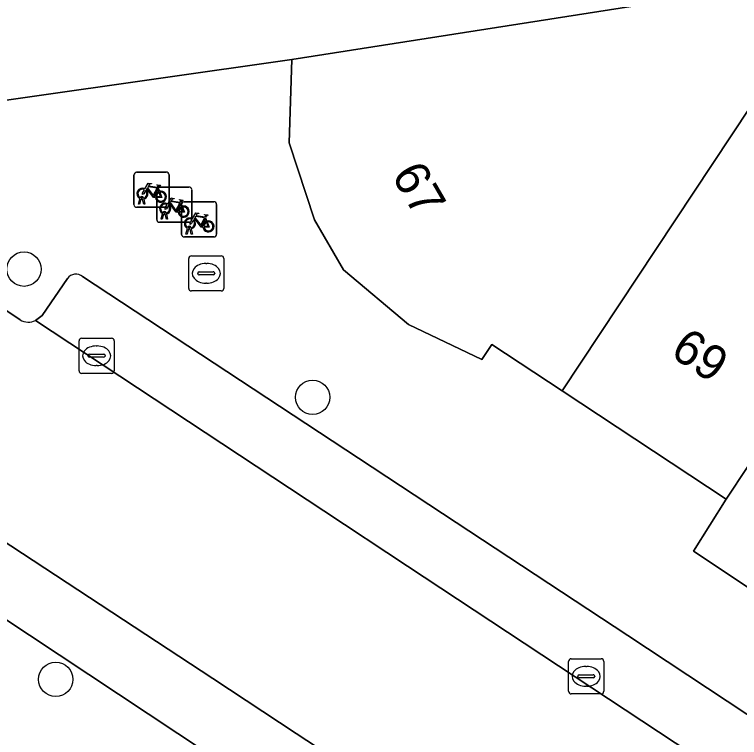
# Model space of a CAD drawing. Extents: x 159279 to 160377, y 384531 to 385888.
# Drawn here: x 159958.18 to 159978.82, y 384904.55 to 384925.13 of the extents above; entities that cross this region are included whole.
import ezdxf

# ---------------------------------------------------------------- set-up
doc = ezdxf.new("R2010")
doc.units = 0
for name, color, linetype in [('IMGEO_Boom', 7, 'Continuous'), ('IMGEO_Brandkraan', 7, 'Continuous'), ('IMGEO_Erf', 7, 'Continuous'), ('IMGEO_Fietsenrek', 7, 'Continuous'), ('IMGEO_Kolk', 7, 'Continuous'), ('IMGEO_Pand', 7, 'Continuous'), ('IMGEO_Pand_nummerreeks', 7, 'Continuous'), ('IMGEO_Parkeervlak_open', 7, 'Continuous'), ('IMGEO_Rijbaan_lokaal_open', 7, 'Continuous'), ('IMGEO_Voetpad_open', 7, 'Continuous')]:
    doc.layers.add(name, color=color, linetype=linetype)

msp = doc.modelspace()

# ---------------------------------------------------------------- linework, layer by layer
at = {"layer": 'IMGEO_Boom'}
for centre in [(159958.449, 384917.882), (159966.665, 384914.235), (159959.353, 384906.208)]:
    msp.add_circle(centre, 0.489, dxfattribs=at)
at = {"layer": 'IMGEO_Brandkraan'}
for p, q in [((159963.213, 384918.262), (159964.065, 384918.262)), ((159963.138, 384917.336), (159963.138, 384918.188)), ((159963.626, 384918.042), (159963.651, 384918.042)), ((159964.139, 384918.188), (159964.139, 384917.336)), ((159963.44, 384917.805), (159963.838, 384917.805)), ((159963.397, 384917.756), (159963.397, 384917.768)), ((159963.835, 384917.719), (159963.437, 384917.719)), ((159963.881, 384917.768), (159963.881, 384917.756)), ((159963.649, 384917.482), (159963.624, 384917.482)), ((159964.065, 384917.262), (159963.213, 384917.262))]:
    msp.add_line(p, q, dxfattribs=at)
for points in [[(159963.213, 384918.262), (159964.065, 384918.262)], [(159963.138, 384917.336), (159963.138, 384918.188)], [(159964.139, 384918.188), (159964.139, 384917.336)], [(159964.065, 384917.262), (159963.213, 384917.262)]]:
    msp.add_lwpolyline(points, dxfattribs=at)
for centre, radius, start, end in [((159963.215, 384918.186), 0.0765, 91.552, 178.448), ((159963.215, 384918.186), 0.0765, 91.552, 178.448), ((159964.063, 384918.186), 0.0765, 1.552, 88.448), ((159964.063, 384918.186), 0.0765, 1.552, 88.448), ((159963.437, 384917.765), 0.0403, 85.8775, 175.7526), ((159963.842, 384917.767), 0.0386, 1.7309, 96.639), ((159963.434, 384917.755), 0.0366, 178.938, 274.7102), ((159963.838, 384917.762), 0.043, 264.8664, 352.4533), ((159963.215, 384917.338), 0.0765, 181.552, 268.448), ((159963.215, 384917.338), 0.0765, 181.552, 268.448), ((159964.063, 384917.338), 0.0765, 271.552, 358.448), ((159964.063, 384917.338), 0.0765, 271.552, 358.448)]:
    msp.add_arc(centre, radius, start, end, dxfattribs=at)
for centre, major_axis, ratio, start_param, end_param in [((159963.625, 384917.762), (-0.387, 0.002), 0.722429, 4.712389, 7.853982), ((159963.65, 384917.762), (-0.39, 0.002), 0.717154, 1.570796, 4.712389)]:
    msp.add_ellipse(centre, major_axis=major_axis, ratio=ratio, start_param=start_param, end_param=end_param, dxfattribs=at)
at = {"layer": 'IMGEO_Erf'}
msp.add_lwpolyline([(160025.47, 384882.738), (160020.842, 384885.817), (160016.165, 384888.928), (160011.796, 384891.834), (160007.166, 384894.914), (160002.407, 384898.08), (160000, 384899.681), (159998.009, 384901.005), (159997.769, 384901.165), (159993.45, 384904.037), (159988.89, 384907.069), (159984.331, 384910.101), (159979.675, 384913.197), (159978.443, 384911.333), (159977.512, 384909.852), (160000, 384894.892), (160023.332, 384879.514)], close=True, dxfattribs=at)
at = {"layer": 'IMGEO_Fietsenrek'}
for p, q in [((159961.58, 384919.718), (159961.58, 384920.559)), ((159961.58, 384920.559), (159961.58, 384919.718)), ((159961.655, 384920.643), (159962.496, 384920.643)), ((159962.496, 384920.643), (159961.655, 384920.643)), ((159962.58, 384920.568), (159962.58, 384919.727)), ((159962.58, 384919.727), (159962.58, 384920.568)), ((159962.226, 384919.294), (159962.226, 384920.135)), ((159962.226, 384920.135), (159962.226, 384919.294)), ((159962.267, 384920.192), (159962.303, 384920.097)), ((159962.301, 384920.219), (159963.142, 384920.219)), ((159963.142, 384920.219), (159962.301, 384920.219)), ((159963.226, 384920.144), (159963.226, 384919.303)), ((159963.226, 384919.303), (159963.226, 384920.144)), ((159961.707, 384919.727), (159961.746, 384919.887)), ((159961.776, 384919.875), (159961.741, 384919.727)), ((159961.818, 384919.899), (159961.817, 384919.903)), ((159961.859, 384919.727), (159961.825, 384919.869)), ((159961.849, 384919.91), (159961.85, 384919.903)), ((159961.857, 384919.873), (159961.892, 384919.727)), ((159961.741, 384919.727), (159961.707, 384919.727)), ((159961.892, 384919.727), (159961.859, 384919.727)), ((159962.913, 384919.768), (159962.949, 384919.673)), ((159962.933, 384918.873), (159962.933, 384919.714)), ((159962.933, 384919.714), (159962.933, 384918.873)), ((159963.008, 384919.798), (159963.849, 384919.798)), ((159963.849, 384919.798), (159963.008, 384919.798)), ((159963.933, 384919.723), (159963.933, 384918.882)), ((159963.933, 384918.882), (159963.933, 384919.723)), ((159962.505, 384919.643), (159961.664, 384919.643)), ((159961.664, 384919.643), (159962.505, 384919.643)), ((159962.353, 384919.303), (159962.392, 384919.463)), ((159962.464, 384919.475), (159962.463, 384919.479)), ((159962.495, 384919.486), (159962.496, 384919.479)), ((159962.387, 384919.303), (159962.353, 384919.303)), ((159962.422, 384919.451), (159962.387, 384919.303)), ((159962.505, 384919.303), (159962.471, 384919.445)), ((159962.503, 384919.449), (159962.538, 384919.303)), ((159962.538, 384919.303), (159962.505, 384919.303)), ((159963.62, 384919.347), (159963.656, 384919.252)), ((159963.151, 384919.219), (159962.31, 384919.219)), ((159962.31, 384919.219), (159963.151, 384919.219)), ((159963.06, 384918.882), (159963.099, 384919.042)), ((159963.171, 384919.054), (159963.17, 384919.058)), ((159963.202, 384919.065), (159963.203, 384919.058)), ((159963.094, 384918.882), (159963.06, 384918.882)), ((159963.129, 384919.03), (159963.094, 384918.882)), ((159963.212, 384918.882), (159963.178, 384919.024)), ((159963.21, 384919.028), (159963.245, 384918.882)), ((159963.245, 384918.882), (159963.212, 384918.882)), ((159963.858, 384918.798), (159963.017, 384918.798)), ((159963.017, 384918.798), (159963.858, 384918.798))]:
    msp.add_line(p, q, dxfattribs=at)
for points in [[(159961.893, 384920.169), (159961.988, 384920.333), (159962.074, 384920.319), (159962.076, 384920.31), (159962.02, 384920.299), (159961.993, 384920.254), (159962.249, 384920.213)], [(159962.249, 384920.213), (159962.274, 384920.262), (159962.268, 384920.266), (159962.245, 384920.27), (159962.233, 384920.277), (159962.232, 384920.28), (159962.234, 384920.285), (159962.329, 384920.27), (159962.331, 384920.26), (159962.321, 384920.247), (159962.309, 384920.241), (159962.295, 384920.247), (159962.267, 384920.192)], [(159961.914, 384920.117), (159961.862, 384920.027), (159961.822, 384920.002), (159961.823, 384920.049), (159961.878, 384920.143)], [(159962.189, 384919.925), (159962.139, 384919.925), (159961.948, 384920.176), (159961.929, 384920.144)], [(159962.236, 384920.188), (159961.979, 384920.229), (159961.962, 384920.2), (159962.129, 384919.98), (159962.236, 384920.188)], [(159962.284, 384920.09), (159962.254, 384920.167), (159962.145, 384919.949), (159962.188, 384919.949)], [(159962.218, 384919.949), (159962.338, 384919.948), (159962.294, 384920.062)], [(159962.314, 384920.069), (159962.369, 384919.924), (159962.219, 384919.924)], [(159962.539, 384919.745), (159962.634, 384919.909), (159962.72, 384919.895), (159962.722, 384919.886), (159962.666, 384919.875), (159962.639, 384919.83), (159962.895, 384919.789)], [(159962.56, 384919.693), (159962.508, 384919.603), (159962.468, 384919.578), (159962.469, 384919.625), (159962.524, 384919.719)], [(159962.835, 384919.501), (159962.785, 384919.501), (159962.594, 384919.752), (159962.575, 384919.72)], [(159962.882, 384919.764), (159962.625, 384919.805), (159962.608, 384919.776), (159962.775, 384919.556), (159962.882, 384919.764)], [(159962.93, 384919.666), (159962.9, 384919.743), (159962.791, 384919.525), (159962.834, 384919.525)], [(159962.895, 384919.789), (159962.92, 384919.838), (159962.914, 384919.842), (159962.891, 384919.846), (159962.879, 384919.853), (159962.878, 384919.856), (159962.88, 384919.861), (159962.975, 384919.846), (159962.977, 384919.836), (159962.967, 384919.823), (159962.955, 384919.817), (159962.941, 384919.823), (159962.913, 384919.768)], [(159962.864, 384919.525), (159962.984, 384919.524), (159962.94, 384919.638)], [(159962.96, 384919.645), (159963.015, 384919.5), (159962.865, 384919.5)], [(159963.246, 384919.324), (159963.341, 384919.488), (159963.427, 384919.474), (159963.429, 384919.465), (159963.373, 384919.454), (159963.346, 384919.409), (159963.602, 384919.368)], [(159963.267, 384919.272), (159963.215, 384919.182), (159963.175, 384919.157), (159963.176, 384919.204), (159963.231, 384919.298)], [(159963.542, 384919.08), (159963.492, 384919.08), (159963.301, 384919.331), (159963.282, 384919.299)], [(159963.589, 384919.343), (159963.332, 384919.384), (159963.315, 384919.355), (159963.482, 384919.135), (159963.589, 384919.343)], [(159963.637, 384919.245), (159963.607, 384919.322), (159963.498, 384919.104), (159963.541, 384919.104)], [(159963.602, 384919.368), (159963.627, 384919.417), (159963.621, 384919.421), (159963.598, 384919.425), (159963.586, 384919.432), (159963.585, 384919.435), (159963.587, 384919.44), (159963.682, 384919.425), (159963.684, 384919.415), (159963.674, 384919.402), (159963.662, 384919.396), (159963.648, 384919.402), (159963.62, 384919.347)], [(159963.571, 384919.104), (159963.691, 384919.103), (159963.647, 384919.217)], [(159963.667, 384919.224), (159963.722, 384919.079), (159963.572, 384919.079)]]:
    msp.add_lwpolyline(points, dxfattribs=at)
for centre, radius, start, end in [((159961.658, 384920.565), 0.0779, 92.4484, 184.2845), ((159961.658, 384920.565), 0.0779, 92.4484, 184.2845), ((159962.502, 384920.565), 0.0779, 2.4484, 94.2845), ((159962.502, 384920.565), 0.0779, 2.4484, 94.2845), ((159961.82, 384920.028), 0.159, 62.6766, 242.1369), ((159961.82, 384920.028), 0.129, 63.3192, 238.903), ((159961.82, 384920.028), 0.129, 283.6043, 43.4302), ((159961.82, 384920.028), 0.159, 283.5766, 46.6042), ((159962.347, 384919.944), 0.159, 113.3408, 178.3217), ((159962.347, 384919.944), 0.159, 187.0065, 105.7708), ((159962.347, 384919.944), 0.129, 188.6715, 104.5883), ((159962.304, 384920.141), 0.0779, 92.4484, 184.2845), ((159962.304, 384920.141), 0.0779, 92.4484, 184.2845), ((159963.148, 384920.141), 0.0779, 2.4484, 94.2845), ((159963.148, 384920.141), 0.0779, 2.4484, 94.2845), ((159961.8, 384919.899), 0.0499, 12.8025, 158.6934), ((159961.82, 384920.028), 0.159, 253.9967, 271.7867), ((159961.8, 384919.899), 0.0174, 12.8025, 163.4502), ((159961.82, 384920.028), 0.129, 253.415, 269.0204), ((159962.347, 384919.944), 0.129, 113.923, 177.9556), ((159961.658, 384919.721), 0.0779, 182.4484, 274.2845), ((159961.658, 384919.721), 0.0779, 182.4484, 274.2845), ((159962.466, 384919.604), 0.159, 62.6766, 242.1369), ((159962.466, 384919.604), 0.129, 63.3192, 238.903), ((159962.466, 384919.604), 0.129, 283.6043, 43.4302), ((159962.466, 384919.604), 0.159, 283.5766, 46.6042), ((159962.502, 384919.721), 0.0779, 272.4484, 4.2845), ((159962.502, 384919.721), 0.0779, 272.4484, 4.2845), ((159962.993, 384919.52), 0.159, 113.3408, 178.3217), ((159962.993, 384919.52), 0.159, 187.0065, 105.7708), ((159963.011, 384919.72), 0.0779, 92.4484, 184.2845), ((159963.011, 384919.72), 0.0779, 92.4484, 184.2845), ((159963.855, 384919.72), 0.0779, 2.4484, 94.2845), ((159963.855, 384919.72), 0.0779, 2.4484, 94.2845), ((159962.446, 384919.475), 0.0499, 12.8025, 158.6934), ((159962.446, 384919.475), 0.0174, 12.8025, 163.4502), ((159962.466, 384919.604), 0.129, 253.415, 269.0204), ((159962.993, 384919.52), 0.129, 113.923, 177.9556), ((159962.993, 384919.52), 0.129, 188.6715, 104.5883), ((159962.304, 384919.297), 0.0779, 182.4484, 274.2845), ((159962.304, 384919.297), 0.0779, 182.4484, 274.2845), ((159962.466, 384919.604), 0.159, 253.9967, 271.7867), ((159963.173, 384919.183), 0.159, 62.6766, 242.1369), ((159963.173, 384919.183), 0.129, 63.3192, 238.903), ((159963.148, 384919.297), 0.0779, 272.4484, 4.2845), ((159963.148, 384919.297), 0.0779, 272.4484, 4.2845), ((159963.173, 384919.183), 0.129, 283.6043, 43.4302), ((159963.173, 384919.183), 0.159, 283.5766, 46.6042), ((159963.7, 384919.099), 0.159, 187.0065, 105.7708), ((159963.153, 384919.054), 0.0499, 12.8025, 158.6934), ((159963.153, 384919.054), 0.0174, 12.8025, 163.4502), ((159963.173, 384919.183), 0.129, 253.415, 269.0204), ((159963.7, 384919.099), 0.159, 113.3408, 178.3217), ((159963.7, 384919.099), 0.129, 113.923, 177.9556), ((159963.7, 384919.099), 0.129, 188.6715, 104.5883), ((159963.011, 384918.876), 0.0779, 182.4484, 274.2845), ((159963.011, 384918.876), 0.0779, 182.4484, 274.2845), ((159963.173, 384919.183), 0.159, 253.9967, 271.7867), ((159963.855, 384918.876), 0.0779, 272.4484, 4.2845), ((159963.855, 384918.876), 0.0779, 272.4484, 4.2845)]:
    msp.add_arc(centre, radius, start, end, dxfattribs=at)
at = {"layer": 'IMGEO_Kolk'}
for p, q in [((159960.017, 384914.99), (159960.017, 384915.842)), ((159960.092, 384915.916), (159960.944, 384915.916)), ((159961.018, 384915.842), (159961.018, 384914.99)), ((159960.505, 384915.696), (159960.53, 384915.696)), ((159960.276, 384915.41), (159960.276, 384915.422)), ((159960.714, 384915.373), (159960.316, 384915.373)), ((159960.319, 384915.459), (159960.717, 384915.459)), ((159960.76, 384915.422), (159960.76, 384915.41)), ((159960.528, 384915.136), (159960.503, 384915.136)), ((159960.944, 384914.916), (159960.092, 384914.916)), ((159973.954, 384905.868), (159973.954, 384906.72)), ((159974.029, 384906.794), (159974.881, 384906.794)), ((159974.955, 384906.72), (159974.955, 384905.868)), ((159974.442, 384906.574), (159974.467, 384906.574)), ((159974.213, 384906.288), (159974.213, 384906.3)), ((159974.651, 384906.251), (159974.253, 384906.251)), ((159974.256, 384906.337), (159974.654, 384906.337)), ((159974.697, 384906.3), (159974.697, 384906.288)), ((159974.465, 384906.014), (159974.44, 384906.014)), ((159974.881, 384905.794), (159974.029, 384905.794))]:
    msp.add_line(p, q, dxfattribs=at)
for points in [[(159960.017, 384914.99), (159960.017, 384915.842)], [(159960.092, 384915.916), (159960.944, 384915.916)], [(159961.018, 384915.842), (159961.018, 384914.99)], [(159960.944, 384914.916), (159960.092, 384914.916)], [(159973.954, 384905.868), (159973.954, 384906.72)], [(159974.029, 384906.794), (159974.881, 384906.794)], [(159974.955, 384906.72), (159974.955, 384905.868)], [(159974.881, 384905.794), (159974.029, 384905.794)]]:
    msp.add_lwpolyline(points, dxfattribs=at)
for centre, radius, start, end in [((159960.094, 384915.84), 0.0765, 91.552, 178.448), ((159960.094, 384915.84), 0.0765, 91.552, 178.448), ((159960.942, 384915.84), 0.0765, 1.552, 88.448), ((159960.942, 384915.84), 0.0765, 1.552, 88.448), ((159960.316, 384915.419), 0.0403, 85.8775, 175.7526), ((159960.313, 384915.409), 0.0366, 178.938, 274.7102), ((159960.717, 384915.416), 0.043, 264.8664, 352.4533), ((159960.721, 384915.421), 0.0386, 1.7309, 96.639), ((159960.094, 384914.992), 0.0765, 181.552, 268.448), ((159960.094, 384914.992), 0.0765, 181.552, 268.448), ((159960.942, 384914.992), 0.0765, 271.552, 358.448), ((159960.942, 384914.992), 0.0765, 271.552, 358.448), ((159974.031, 384906.718), 0.0765, 91.552, 178.448), ((159974.031, 384906.718), 0.0765, 91.552, 178.448), ((159974.879, 384906.718), 0.0765, 1.552, 88.448), ((159974.879, 384906.718), 0.0765, 1.552, 88.448), ((159974.253, 384906.297), 0.0403, 85.8775, 175.7526), ((159974.25, 384906.287), 0.0366, 178.938, 274.7102), ((159974.654, 384906.294), 0.043, 264.8664, 352.4533), ((159974.658, 384906.299), 0.0386, 1.7309, 96.639), ((159974.031, 384905.87), 0.0765, 181.552, 268.448), ((159974.031, 384905.87), 0.0765, 181.552, 268.448), ((159974.879, 384905.87), 0.0765, 271.552, 358.448), ((159974.879, 384905.87), 0.0765, 271.552, 358.448)]:
    msp.add_arc(centre, radius, start, end, dxfattribs=at)
for centre, major_axis, ratio, start_param, end_param in [((159960.504, 384915.416), (-0.387, 0.002), 0.722429, 4.712389, 7.853982), ((159960.529, 384915.416), (-0.39, 0.002), 0.717154, 1.570796, 4.712389), ((159974.441, 384906.294), (-0.387, 0.002), 0.722429, 4.712389, 7.853982), ((159974.466, 384906.294), (-0.39, 0.002), 0.717154, 1.570796, 4.712389)]:
    msp.add_ellipse(centre, major_axis=major_axis, ratio=ratio, start_param=start_param, end_param=end_param, dxfattribs=at)
at = {"layer": 'IMGEO_Pand'}
for points in [[(159966.07, 384923.849), (159965.995, 384921.481), (159966.719, 384919.284), (159967.542, 384917.867), (159969.395, 384916.303), (159971.487, 384915.309), (159971.772, 384915.74), (159973.774, 384914.418), (159979.666, 384923.309), (159979.066, 384923.712), (159984.522, 384924.544), (159984.158, 384926.682)], [(159978.443, 384911.333), (159979.675, 384913.197), (159981.407, 384915.814), (159981.016, 384916.073), (159982.477, 384918.284), (159980.558, 384919.553), (159982.004, 384921.742), (159979.666, 384923.309), (159973.774, 384914.418)]]:
    msp.add_lwpolyline(points, close=True, dxfattribs=at)
at = {"layer": 'IMGEO_Parkeervlak_open'}
for points in [[(159959.691, 384917.614), (159958.97, 384916.566), (159958.777, 384916.418), (159966.984, 384911.003), (159969.367, 384909.43), (160017.484, 384877.679)], [(159975.638, 384907.458), (159970.364, 384910.928), (159967.975, 384912.5), (159960.117, 384917.67)], [(159972.095, 384900.798), (159966.197, 384904.67), (159963.82, 384906.231), (159948.807, 384916.086)], [(159948.433, 384914.203), (159971.306, 384899.047), (160000, 384880.127), (160009.691, 384873.724), (160010.433, 384873.564), (160011.387, 384873.923)], [(160000, 384891.362), (159975.638, 384907.458)]]:
    msp.add_lwpolyline(points, dxfattribs=at)
msp.add_arc((159959.928, 384917.457), 0.285, 48.5056, 146.4722, dxfattribs=at)
at = {"layer": 'IMGEO_Rijbaan_lokaal_open'}
for points in [[(159958.336, 384916.441), (159951.907, 384920.73), (159948.807, 384916.086), (159963.82, 384906.231), (159966.197, 384904.67), (159972.095, 384900.798), (160012.928, 384873.71), (160014.119, 384872.916), (160014.231, 384872.843), (160014.413, 384872.718), (160017.664, 384877.559), (160017.484, 384877.679), (159969.367, 384909.43)], [(159969.367, 384909.43), (159966.984, 384911.003), (159958.777, 384916.418)]]:
    msp.add_lwpolyline(points, dxfattribs=at)
msp.add_arc((159958.58, 384916.876), 0.499, 240.7266, 293.3024, dxfattribs=at)
at = {"layer": 'IMGEO_Voetpad_open'}
for points in [[(159950.751, 384921.669), (159966.07, 384923.849), (159984.158, 384926.682), (159990.483, 384927.547), (159993.751, 384928.135), (159995.563, 384928.405), (160000, 384929.067), (160003.621, 384929.606), (160013.237, 384931.084), (160018.443, 384931.884), (160023.651, 384932.684), (160028.879, 384933.488)], [(159977.512, 384909.852), (159978.443, 384911.333), (159973.774, 384914.418), (159971.772, 384915.74), (159971.487, 384915.309), (159969.395, 384916.303), (159967.542, 384917.867), (159966.719, 384919.284), (159965.995, 384921.481), (159966.07, 384923.849), (159950.751, 384921.669), (159951.907, 384920.73), (159958.336, 384916.441)], [(159958.777, 384916.418), (159958.97, 384916.566), (159959.691, 384917.614)], [(159960.117, 384917.67), (159967.975, 384912.5), (159970.364, 384910.928), (159975.638, 384907.458), (160000, 384891.362)], [(160011.387, 384873.923), (160010.433, 384873.564), (160009.691, 384873.724), (160000, 384880.127), (159971.306, 384899.047), (159948.433, 384914.203)], [(160000, 384894.892), (159977.512, 384909.852)]]:
    msp.add_lwpolyline(points, dxfattribs=at)
for centre, radius, start, end in [((159959.928, 384917.457), 0.285, 48.5056, 146.4722), ((159958.58, 384916.876), 0.499, 240.7266, 293.3024)]:
    msp.add_arc(centre, radius, start, end, dxfattribs=at)

# ---------------------------------------------------------------- texts
at = {"layer": 'IMGEO_Pand_nummerreeks'}
for s, rotation, p in [('67', 300.1482, (159968.894, 384920.556)), ('69', 326.5504, (159976.808, 384915.433))]:
    msp.add_text(s, height=1, rotation=rotation, dxfattribs=at).set_placement(p)

doc.saveas('drawing.dxf')
